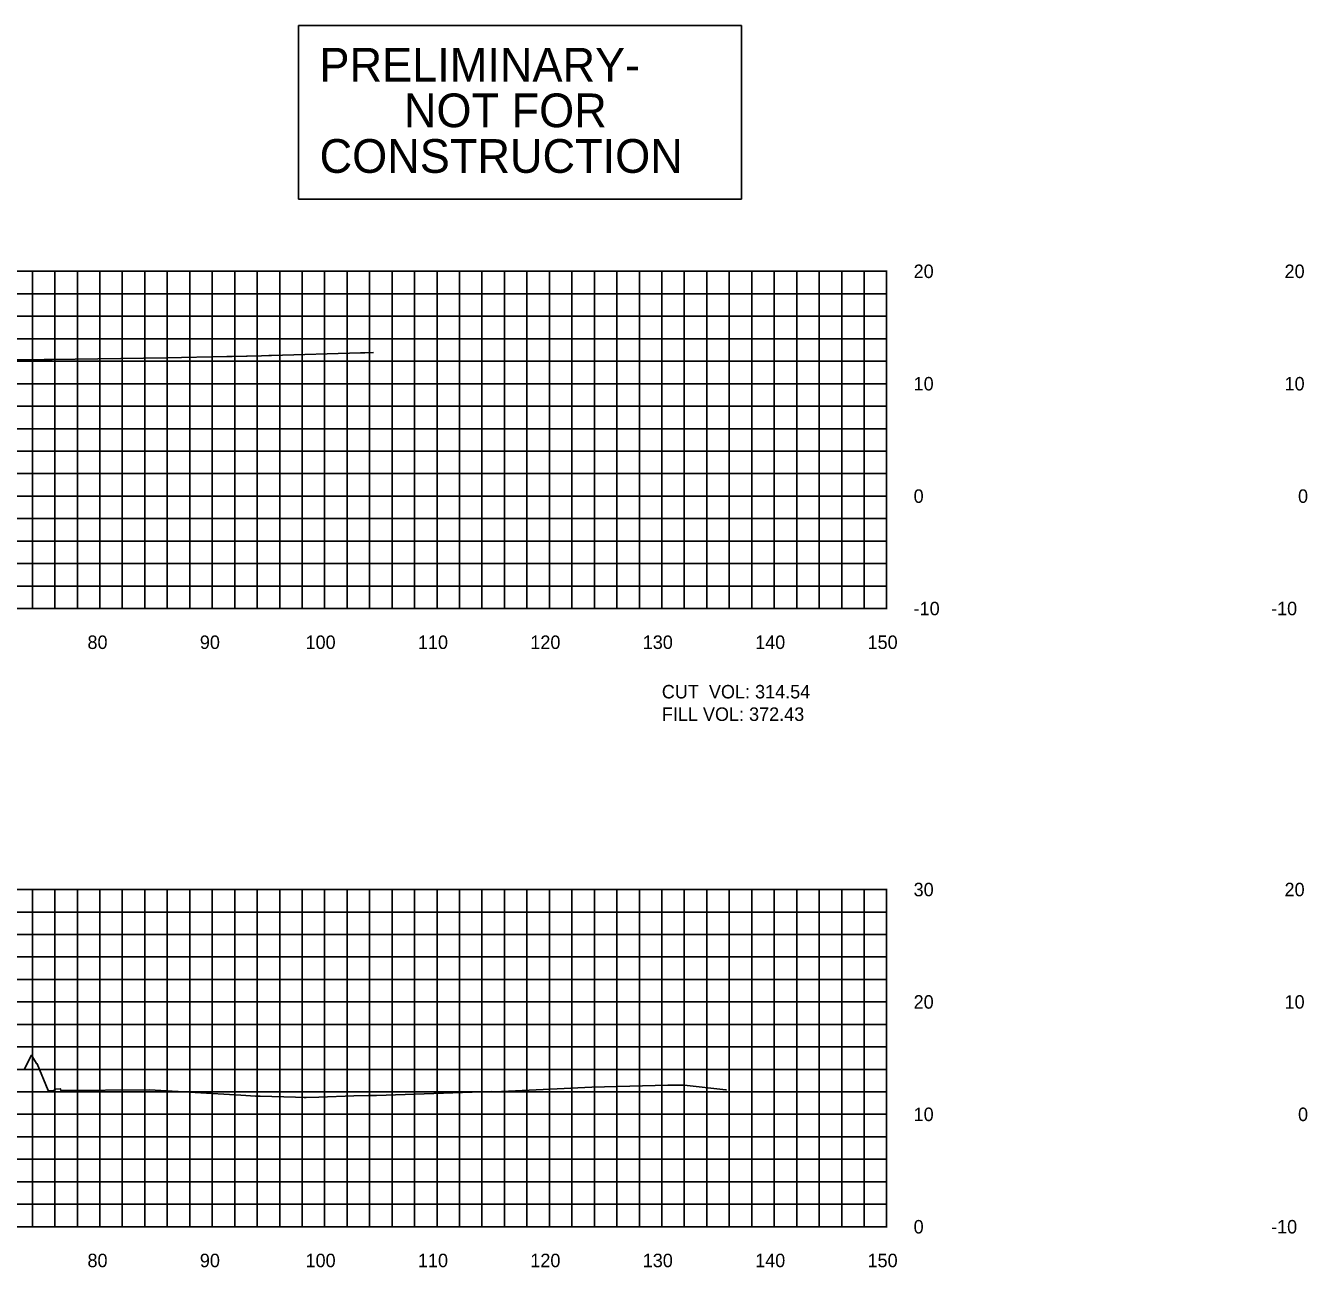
# Model space of a CAD drawing. Extents: x 1800880 to 1818864, y 245271 to 250560.
# Drawn here: x 1812564.4 to 1812678.4, y 250150.8 to 250261.3 of the extents above; entities that cross this region are included whole.
import ezdxf

# ---------------------------------------------------------------- set-up
doc = ezdxf.new("R2010")
doc.units = 0
for name, color, linetype in [('33', 7, 'Continuous'), ('CL-CNST', 7, 'Continuous'), ('DESIGN - DRAINAGE - Bridges', 7, 'Continuous'), ('DRAINAGETXT', 7, 'Continuous'), ('Level 32', 7, 'Continuous'), ('Level 46', 7, 'Continuous')]:
    doc.layers.add(name, color=color, linetype=linetype)

msp = doc.modelspace()

# ---------------------------------------------------------------- linework, layer by layer
at = {"layer": 'CL-CNST'}
for points in [[(1812563.49, 250231.55), (1812566.05, 250231.59), (1812566.14, 250231.59), (1812566.41, 250231.58), (1812566.49, 250231.58), (1812566.76, 250231.58), (1812576.94, 250231.73), (1812582.31, 250231.84), (1812582.76, 250231.84), (1812584.04, 250231.88), (1812584.1, 250231.88), (1812585.39, 250231.92), (1812586.04, 250231.93), (1812586.27, 250231.94), (1812594.19, 250232.17), (1812594.54, 250232.17), (1812594.59, 250232.17), (1812595.36, 250232.2)], [(1812564.3, 250168.48), (1812564.91, 250169.69), (1812565.36, 250168.96), (1812565.43, 250168.93), (1812566.41, 250166.54), (1812566.83, 250166.53), (1812566.87, 250166.53), (1812567.05, 250166.68), (1812567.06, 250166.67), (1812567.48, 250166.69), (1812567.51, 250166.69), (1812567.52, 250166.55), (1812567.55, 250166.55), (1812575.42, 250166.6), (1812583.54, 250166.12), (1812584.84, 250166.06), (1812585.26, 250166.05), (1812588.4, 250165.95), (1812589.17, 250165.93), (1812589.19, 250165.93), (1812589.37, 250165.92), (1812590.47, 250165.96), (1812593.61, 250166.09), (1812594.91, 250166.1), (1812595.54, 250166.1), (1812595.62, 250166.1), (1812605.82, 250166.45), (1812606.11, 250166.44), (1812614.77, 250166.86), (1812621.52, 250167.03), (1812621.78, 250167.03), (1812622.05, 250167.02), (1812622.1, 250167.03), (1812623, 250167.02), (1812626.69, 250166.61), (1812626.76, 250166.61)]]:
    msp.add_lwpolyline(points, dxfattribs=at)
at = {"layer": 'DESIGN - DRAINAGE - Bridges'}
for p, q in [((1812641, 250209.43), (1812641, 250239.43)), ((1812641.06, 250239.43), (1812641, 250239.43)), ((1812641.06, 250229.43), (1812641, 250229.43)), ((1812641.06, 250219.43), (1812641, 250219.43)), ((1812341, 250209.43), (1812641, 250209.43)), ((1812571, 250209.37), (1812571, 250209.43)), ((1812581, 250209.37), (1812581, 250209.43)), ((1812591, 250209.37), (1812591, 250209.43)), ((1812601, 250209.37), (1812601, 250209.43)), ((1812611, 250209.37), (1812611, 250209.43)), ((1812621, 250209.37), (1812621, 250209.43)), ((1812631, 250209.37), (1812631, 250209.43)), ((1812641, 250209.37), (1812641, 250209.43)), ((1812641.06, 250209.43), (1812641, 250209.43)), ((1812641, 250154.43), (1812641, 250184.43)), ((1812641.06, 250184.43), (1812641, 250184.43)), ((1812641.06, 250174.43), (1812641, 250174.43)), ((1812641.06, 250164.43), (1812641, 250164.43)), ((1812341, 250154.43), (1812641, 250154.43)), ((1812571, 250154.37), (1812571, 250154.43)), ((1812581, 250154.37), (1812581, 250154.43)), ((1812591, 250154.37), (1812591, 250154.43)), ((1812601, 250154.37), (1812601, 250154.43)), ((1812611, 250154.37), (1812611, 250154.43)), ((1812621, 250154.37), (1812621, 250154.43)), ((1812631, 250154.37), (1812631, 250154.43)), ((1812641, 250154.37), (1812641, 250154.43)), ((1812641.06, 250154.43), (1812641, 250154.43))]:
    msp.add_line(p, q, dxfattribs=at)
at = {"layer": 'Level 32'}
msp.add_lwpolyline([(1812588.68, 250261.29), (1812628.08, 250261.29), (1812628.08, 250245.85), (1812588.68, 250245.85)], close=True, dxfattribs=at)
at = {"layer": 'Level 46'}
for p, q in [((1812341, 250239.43), (1812641, 250239.43)), ((1812565, 250209.43), (1812565, 250239.43)), ((1812567, 250209.43), (1812567, 250239.43)), ((1812569, 250209.43), (1812569, 250239.43)), ((1812571, 250209.43), (1812571, 250239.43)), ((1812573, 250209.43), (1812573, 250239.43)), ((1812575, 250209.43), (1812575, 250239.43)), ((1812577, 250209.43), (1812577, 250239.43)), ((1812579, 250209.43), (1812579, 250239.43)), ((1812581, 250209.43), (1812581, 250239.43)), ((1812583, 250209.43), (1812583, 250239.43)), ((1812585, 250209.43), (1812585, 250239.43)), ((1812587, 250209.43), (1812587, 250239.43)), ((1812589, 250209.43), (1812589, 250239.43)), ((1812591, 250209.43), (1812591, 250239.43)), ((1812593, 250209.43), (1812593, 250239.43)), ((1812595, 250209.43), (1812595, 250239.43)), ((1812597, 250209.43), (1812597, 250239.43)), ((1812599, 250209.43), (1812599, 250239.43)), ((1812601, 250209.43), (1812601, 250239.43)), ((1812603, 250209.43), (1812603, 250239.43)), ((1812605, 250209.43), (1812605, 250239.43)), ((1812607, 250209.43), (1812607, 250239.43)), ((1812609, 250209.43), (1812609, 250239.43)), ((1812611, 250209.43), (1812611, 250239.43)), ((1812613, 250209.43), (1812613, 250239.43)), ((1812615, 250209.43), (1812615, 250239.43)), ((1812617, 250209.43), (1812617, 250239.43)), ((1812619, 250209.43), (1812619, 250239.43)), ((1812621, 250209.43), (1812621, 250239.43)), ((1812623, 250209.43), (1812623, 250239.43)), ((1812625, 250209.43), (1812625, 250239.43)), ((1812627, 250209.43), (1812627, 250239.43)), ((1812629, 250209.43), (1812629, 250239.43)), ((1812631, 250209.43), (1812631, 250239.43)), ((1812633, 250209.43), (1812633, 250239.43)), ((1812635, 250209.43), (1812635, 250239.43)), ((1812637, 250209.43), (1812637, 250239.43)), ((1812639, 250209.43), (1812639, 250239.43)), ((1812641, 250209.43), (1812641, 250239.43)), ((1812341, 250237.43), (1812641, 250237.43)), ((1812341, 250235.43), (1812641, 250235.43)), ((1812341, 250233.43), (1812641, 250233.43)), ((1812341, 250231.43), (1812641, 250231.43)), ((1812341, 250229.43), (1812641, 250229.43)), ((1812341, 250227.43), (1812641, 250227.43)), ((1812341, 250225.43), (1812641, 250225.43)), ((1812341, 250223.43), (1812641, 250223.43)), ((1812341, 250221.43), (1812641, 250221.43)), ((1812341, 250219.43), (1812641, 250219.43)), ((1812341, 250217.43), (1812641, 250217.43)), ((1812341, 250215.43), (1812641, 250215.43)), ((1812341, 250213.43), (1812641, 250213.43)), ((1812341, 250211.43), (1812641, 250211.43)), ((1812341, 250209.43), (1812641, 250209.43)), ((1812341, 250184.43), (1812641, 250184.43)), ((1812565, 250154.43), (1812565, 250184.43)), ((1812567, 250154.43), (1812567, 250184.43)), ((1812569, 250154.43), (1812569, 250184.43)), ((1812571, 250154.43), (1812571, 250184.43)), ((1812573, 250154.43), (1812573, 250184.43)), ((1812575, 250154.43), (1812575, 250184.43)), ((1812577, 250154.43), (1812577, 250184.43)), ((1812579, 250154.43), (1812579, 250184.43)), ((1812581, 250154.43), (1812581, 250184.43)), ((1812583, 250154.43), (1812583, 250184.43)), ((1812585, 250154.43), (1812585, 250184.43)), ((1812587, 250154.43), (1812587, 250184.43)), ((1812589, 250154.43), (1812589, 250184.43)), ((1812591, 250154.43), (1812591, 250184.43)), ((1812593, 250154.43), (1812593, 250184.43)), ((1812595, 250154.43), (1812595, 250184.43)), ((1812597, 250154.43), (1812597, 250184.43)), ((1812599, 250154.43), (1812599, 250184.43)), ((1812601, 250154.43), (1812601, 250184.43)), ((1812603, 250154.43), (1812603, 250184.43)), ((1812605, 250154.43), (1812605, 250184.43)), ((1812607, 250154.43), (1812607, 250184.43)), ((1812609, 250154.43), (1812609, 250184.43)), ((1812611, 250154.43), (1812611, 250184.43)), ((1812613, 250154.43), (1812613, 250184.43)), ((1812615, 250154.43), (1812615, 250184.43)), ((1812617, 250154.43), (1812617, 250184.43)), ((1812619, 250154.43), (1812619, 250184.43)), ((1812621, 250154.43), (1812621, 250184.43)), ((1812623, 250154.43), (1812623, 250184.43)), ((1812625, 250154.43), (1812625, 250184.43)), ((1812627, 250154.43), (1812627, 250184.43)), ((1812629, 250154.43), (1812629, 250184.43)), ((1812631, 250154.43), (1812631, 250184.43)), ((1812633, 250154.43), (1812633, 250184.43)), ((1812635, 250154.43), (1812635, 250184.43)), ((1812637, 250154.43), (1812637, 250184.43)), ((1812639, 250154.43), (1812639, 250184.43)), ((1812641, 250154.43), (1812641, 250184.43)), ((1812341, 250182.43), (1812641, 250182.43)), ((1812341, 250180.43), (1812641, 250180.43)), ((1812341, 250178.43), (1812641, 250178.43)), ((1812341, 250176.43), (1812641, 250176.43)), ((1812341, 250174.43), (1812641, 250174.43)), ((1812341, 250172.43), (1812641, 250172.43)), ((1812341, 250170.43), (1812641, 250170.43)), ((1812341, 250168.43), (1812641, 250168.43)), ((1812341, 250166.43), (1812641, 250166.43)), ((1812341, 250164.43), (1812641, 250164.43)), ((1812341, 250162.43), (1812641, 250162.43)), ((1812341, 250160.43), (1812641, 250160.43)), ((1812341, 250158.43), (1812641, 250158.43)), ((1812341, 250156.43), (1812641, 250156.43)), ((1812341, 250154.43), (1812641, 250154.43))]:
    msp.add_line(p, q, dxfattribs=at)

# ---------------------------------------------------------------- texts
for s, p in [('80', (1812569.9, 250205.83)), ('90', (1812579.9, 250205.83)), ('100', (1812589.3, 250205.83)), ('110', (1812599.3, 250205.83)), ('120', (1812609.3, 250205.83)), ('130', (1812619.3, 250205.83)), ('140', (1812629.3, 250205.83)), ('150', (1812639.3, 250205.83)), ('80', (1812569.9, 250150.83)), ('90', (1812579.9, 250150.83)), ('100', (1812589.3, 250150.83)), ('110', (1812599.3, 250150.83)), ('120', (1812609.3, 250150.83)), ('130', (1812619.3, 250150.83)), ('140', (1812629.3, 250150.83)), ('150', (1812639.3, 250150.83))]:
    msp.add_text(s, height=1.2).set_placement(p)
at = {"layer": '33'}
for s, p in [('20', (1812643.4, 250238.83)), ('20', (1812676.4, 250238.83)), ('10', (1812643.4, 250228.83)), ('10', (1812676.4, 250228.83)), ('0', (1812643.4, 250218.83)), ('0', (1812677.6, 250218.83)), ('-10', (1812643.4, 250208.83)), ('-10', (1812675.2, 250208.83)), ('30', (1812643.4, 250183.83)), ('20', (1812676.4, 250183.83)), ('20', (1812643.4, 250173.83)), ('10', (1812676.4, 250173.83)), ('10', (1812643.4, 250163.83)), ('0', (1812677.6, 250163.83)), ('0', (1812643.4, 250153.83)), ('-10', (1812675.2, 250153.83))]:
    msp.add_text(s, height=1.2, dxfattribs=at).set_placement(p)
at = {"layer": 'DRAINAGETXT'}
for s, p in [('CUT  VOL: 314.54', (1812621, 250201.43)), ('FILL VOL: 372.43', (1812621, 250199.43))]:
    msp.add_text(s, height=1.2, dxfattribs=at).set_placement(p)
at = {"layer": 'Level 32'}
for s, p in [('PRELIMINARY-', (1812590.54, 250256.31)), ('NOT FOR', (1812598.05, 250252.25)), ('CONSTRUCTION', (1812590.55, 250248.19))]:
    msp.add_text(s, height=3, dxfattribs=at).set_placement(p)

doc.saveas('drawing.dxf')
